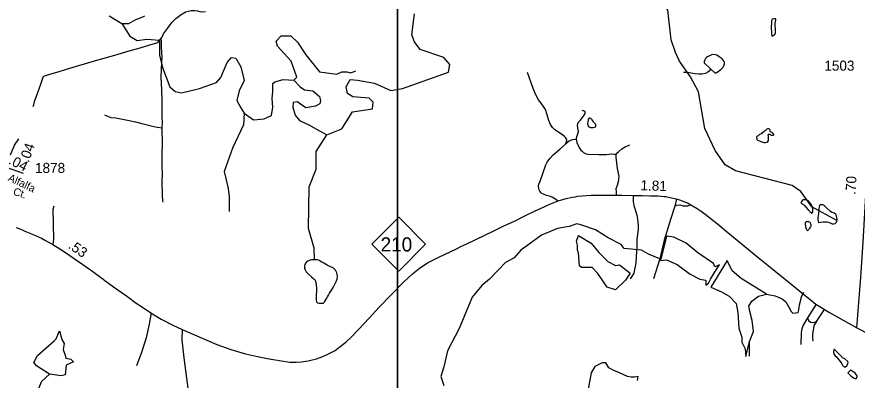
# Model space of a CAD drawing. Extents: x 2082433 to 2279600, y 546599 to 755198.
# Drawn here: x 2159193 to 2169582, y 637461 to 641955 of the extents above; entities that cross this region are included whole.
import ezdxf

# ---------------------------------------------------------------- set-up
doc = ezdxf.new("R2010")
doc.units = 0
for name, color, linetype in [('Exist Hydrographic Creek Single Shore', 7, 'Continuous'), ('Exist Hydrographic Misc Water Feature', 7, 'Continuous'), ('Exist Hydrographic Pond Over 1500 Sq Ft', 7, 'Continuous'), ('Exist Road Non-System Type 51', 7, 'Continuous'), ('Exist Road Primary NC Attributed', 7, 'Continuous'), ('Exist Road Primary NC Service Mileage Hundredths English Label', 7, 'Continuous'), ('Exist Road Primary NC Shield CELL', 7, 'Continuous'), ('Exist Road Primary NC Shield Number Label', 7, 'Continuous'), ('Exist Road Secondary Mileage Hundredths English Label', 7, 'Continuous'), ('Exist Road Secondary Type 51 Attributed', 7, 'Continuous'), ('Exist Road Secondary Type 51 Label', 7, 'Continuous'), ('Exist Road Secondary Type 51 Number Label', 7, 'Continuous'), ('Map Preparation Inset Cut Line', 7, 'Continuous')]:
    doc.layers.add(name, color=color, linetype=linetype)

msp = doc.modelspace()

# ---------------------------------------------------------------- linework, layer by layer
at = {"layer": 'Exist Hydrographic Creek Single Shore'}
for points in [[(2160336, 641968), (2160449, 641899), (2160491, 641873), (2160579, 641872), (2160665, 641922), (2160687, 641930), (2160743, 641950), (2160777, 641968)], [(2163026, 640496), (2163209, 640571), (2163341, 640782), (2163591, 640816), (2163598, 640901), (2163548, 640948), (2163348, 640965), (2163281, 641006), (2163264, 641088), (2163313, 641182), (2163406, 641171), (2163616, 641133), (2163816, 641043), (2163959, 641067), (2164529, 641272), (2164545, 641364), (2164470, 641454), (2164178, 641552), (2164111, 641645), (2164077, 641734), (2164109, 641993)], [(2160491, 641873), (2160589, 641715), (2160679, 641662), (2160798, 641677), (2160956, 641667)], [(2160956, 641667), (2160956, 641481), (2160994, 641329), (2161084, 641090), (2161151, 641033), (2161227, 641014), (2161451, 641067), (2161661, 641143), (2161714, 641205), (2161795, 641391), (2161847, 641453), (2161900, 641443), (2161962, 641338), (2162004, 641167), (2161942, 641038), (2161914, 640919), (2161962, 640828), (2162004, 640762)], [(2162619, 641171), (2162653, 641210), (2162586, 641405), (2162414, 641591), (2162400, 641653), (2162462, 641720), (2162581, 641720), (2162662, 641643), (2162767, 641486), (2162934, 641276), (2163149, 641248), (2163211, 641276), (2163277, 641276), (2163315, 641262), (2163354, 641276), (2163382, 641286)], [(2162004, 640762), (2162119, 640680), (2162252, 640695), (2162343, 640733), (2162357, 640838), (2162348, 640943), (2162357, 641033), (2162357, 641129), (2162381, 641152), (2162486, 641181), (2162619, 641171), (2162696, 641090), (2162748, 641052), (2162853, 641038), (2162934, 640971), (2162948, 640919), (2162939, 640881), (2162886, 640852), (2162767, 640828), (2162700, 640876), (2162662, 640905), (2162610, 640895), (2162605, 640838), (2162634, 640738), (2162686, 640671), (2162801, 640619), (2162896, 640566), (2163026, 640496)], [(2162004, 640762), (2161995, 640619), (2161861, 640332), (2161757, 640042), (2161804, 639832), (2161819, 639727), (2161819, 639622), (2161819, 639546)], [(2162874, 638964), (2162867, 639095), (2162799, 639336), (2162805, 639854), (2162895, 640072), (2162894, 640289), (2163026, 640496)], [(2167141, 638961), (2167003, 639022), (2166915, 639070), (2166699, 639092), (2166664, 639141), (2166505, 639224), (2166346, 639321), (2166166, 639383), (2166117, 639396), (2166020, 639361), (2165875, 639339), (2165681, 639255), (2165509, 639132), (2165425, 639070), (2165342, 638973), (2165232, 638916), (2165038, 638709), (2164941, 638634), (2164822, 638489), (2164773, 638370), (2164663, 638101), (2164518, 637823), (2164471, 637625), (2164436, 637506), (2164471, 637396)], [(2168459, 638524), (2168568, 638504), (2168653, 638468), (2168698, 638431), (2168748, 638343), (2168762, 638316), (2168778, 638300), (2168787, 638291), (2168820, 638294), (2168850, 638300), (2168859, 638330), (2168868, 638394), (2168896, 638503), (2168923, 638550)], [(2159596, 637537), (2159499, 637444), (2159441, 637308), (2159415, 637237), (2159402, 637153)]]:
    msp.add_lwpolyline(points, dxfattribs=at)
at = {"layer": 'Exist Hydrographic Misc Water Feature'}
for points in [[(2167335, 641514), (2167284, 641669), (2167241, 642037), (2167131, 642227), (2166779, 642660), (2166745, 642759), (2166727, 643015), (2166559, 643226), (2166458, 643441), (2166423, 643681), (2166413, 643963)], [(2160978, 641691), (2160984, 641699), (2161008, 641744), (2161055, 641810), (2161089, 641858), (2161115, 641890), (2161157, 641936), (2161209, 641972), (2161251, 641999), (2161260, 642005), (2161278, 642017), (2161314, 642025), (2161348, 642035), (2161388, 642034), (2161428, 642030), (2161456, 642022), (2161492, 642018), (2161524, 642022)], [(2168526, 641920), (2168522, 641906), (2168521, 641870), (2168519, 641838), (2168519, 641802), (2168521, 641776), (2168523, 641754), (2168523, 641736), (2168525, 641718), (2168531, 641716), (2168543, 641724), (2168555, 641732), (2168562, 641738), (2168571, 641756), (2168573, 641802), (2168566, 641842), (2168567, 641876), (2168570, 641898), (2168576, 641918), (2168578, 641930), (2168570, 641932), (2168550, 641930), (2168534, 641926), (2168526, 641920)], [(2159393, 640847), (2159401, 640867), (2159413, 640909), (2159452, 641021), (2159472, 641079), (2159494, 641133), (2159523, 641221), (2159527, 641220), (2159601, 641244), (2159705, 641276), (2159807, 641309), (2160180, 641419), (2160433, 641490), (2160553, 641525), (2160719, 641572), (2160865, 641615), (2160935, 641639)], [(2160935, 641639), (2160947, 641653), (2160966, 641675), (2160978, 641691)], [(2160991, 640584), (2160992, 640656), (2160990, 640706), (2160990, 640770), (2160989, 640852), (2160989, 640916), (2160984, 641052), (2160980, 641129), (2160977, 641208), (2160981, 641302), (2160984, 641394), (2160988, 641451), (2160987, 641513), (2160983, 641581), (2160983, 641601), (2160981, 641651), (2160978, 641691)], [(2169321, 639440), (2169020, 639607), (2168886, 639796), (2168777, 639871), (2168077, 640049), (2167951, 640124), (2167825, 640300), (2167699, 640572), (2167621, 641029), (2167520, 641215), (2167386, 641405), (2167335, 641514)], [(2167768, 641310), (2167824, 641258), (2167844, 641268), (2167876, 641287), (2167884, 641295), (2167902, 641309), (2167914, 641321), (2167924, 641333), (2167934, 641351), (2167942, 641375), (2167942, 641385), (2167937, 641403), (2167911, 641437), (2167875, 641462), (2167845, 641482), (2167829, 641486), (2167795, 641488), (2167781, 641484), (2167763, 641478), (2167741, 641466), (2167719, 641452), (2167707, 641438), (2167699, 641422), (2167692, 641402), (2167690, 641385), (2167768, 641310)], [(2167768, 641310), (2167762, 641296), (2167758, 641288), (2167750, 641282), (2167734, 641270), (2167706, 641256), (2167663, 641245), (2167626, 641245), (2167576, 641251), (2167527, 641259), (2167494, 641266), (2167466, 641266), (2167448, 641266), (2167436, 641266)], [(2160276, 640744), (2160314, 640728), (2160356, 640712), (2160418, 640704), (2160500, 640691), (2160580, 640673), (2160658, 640656), (2160740, 640636), (2160786, 640624), (2160854, 640609), (2160926, 640592), (2160991, 640584)], [(2166304, 640680), (2166292, 640692), (2166284, 640700), (2166278, 640702), (2166272, 640702), (2166266, 640696), (2166258, 640687), (2166254, 640678), (2166250, 640658), (2166249, 640633), (2166250, 640623), (2166255, 640610), (2166257, 640604), (2166269, 640594), (2166283, 640588), (2166300, 640586), (2166319, 640586), (2166335, 640590), (2166346, 640596), (2166351, 640602), (2166350, 640614), (2166349, 640622), (2166340, 640634), (2166328, 640648), (2166322, 640656), (2166312, 640670), (2166304, 640680)], [(2161002, 639664), (2160997, 639678), (2160993, 639750), (2160990, 639916), (2160993, 640024), (2160991, 640100), (2160991, 640222), (2160990, 640298), (2160992, 640352), (2160993, 640450), (2160991, 640510), (2160990, 640560), (2160991, 640584)], [(2168378, 640502), (2168402, 640512), (2168412, 640524), (2168426, 640536), (2168436, 640544), (2168446, 640550), (2168456, 640558), (2168464, 640566), (2168468, 640568), (2168478, 640572), (2168486, 640574), (2168494, 640570), (2168498, 640566), (2168502, 640552), (2168502, 640542), (2168504, 640536), (2168516, 640532), (2168524, 640529), (2168532, 640523), (2168536, 640518), (2168542, 640511), (2168548, 640503), (2168546, 640491), (2168540, 640487), (2168534, 640487), (2168522, 640488), (2168510, 640494), (2168504, 640499), (2168499, 640501), (2168490, 640500), (2168482, 640500), (2168478, 640494), (2168480, 640482), (2168483, 640469), (2168483, 640448), (2168481, 640426), (2168469, 640406), (2168459, 640402), (2168443, 640396), (2168431, 640398), (2168393, 640410), (2168365, 640420), (2168355, 640424), (2168351, 640428), (2168345, 640442), (2168341, 640462), (2168342, 640471), (2168346, 640479), (2168355, 640483), (2168360, 640488), (2168370, 640494), (2168378, 640502)], [(2168899, 639677), (2168895, 639671), (2168891, 639661), (2168887, 639649), (2168905, 639641), (2168919, 639633), (2168929, 639623), (2168939, 639611), (2168945, 639605), (2168951, 639599), (2168977, 639570), (2168993, 639550), (2168997, 639543), (2169004, 639538), (2169012, 639532), (2169017, 639528), (2169022, 639528), (2169026, 639532), (2169032, 639542), (2169033, 639560), (2169033, 639578), (2169029, 639598), (2169023, 639618), (2169013, 639638), (2169005, 639648), (2168991, 639665), (2168979, 639677), (2168967, 639685), (2168955, 639691), (2168937, 639693), (2168926, 639693), (2168919, 639693), (2168913, 639693), (2168907, 639687), (2168899, 639677)], [(2169243, 639555), (2169207, 639589), (2169173, 639621), (2169159, 639629), (2169139, 639632), (2169125, 639630), (2169117, 639622), (2169111, 639606), (2169109, 639580), (2169109, 639564), (2169104, 639522), (2169098, 639498), (2169096, 639476), (2169094, 639446), (2169098, 639430), (2169102, 639416), (2169108, 639410), (2169132, 639414), (2169162, 639420), (2169196, 639421), (2169210, 639419), (2169228, 639415), (2169254, 639405), (2169274, 639397), (2169292, 639397), (2169310, 639399), (2169326, 639414), (2169334, 639446), (2169332, 639473), (2169327, 639496), (2169318, 639511), (2169297, 639525), (2169271, 639537), (2169251, 639547), (2169247, 639551), (2169243, 639555)], [(2168942, 639384), (2168942, 639395), (2168942, 639403), (2168944, 639413), (2168946, 639419), (2168950, 639421), (2168954, 639423), (2168966, 639425), (2168970, 639426), (2168980, 639424), (2168990, 639420), (2168996, 639414), (2169005, 639400), (2169009, 639388), (2169010, 639378), (2169009, 639366), (2169003, 639356), (2168993, 639340), (2168983, 639325), (2168977, 639317), (2168969, 639308), (2168963, 639313), (2168955, 639331), (2168951, 639341), (2168948, 639351), (2168945, 639369), (2168942, 639384)], [(2168247, 637943), (2168248, 637759)], [(2169398, 637745), (2169377, 637766), (2169344, 637798), (2169319, 637824), (2169313, 637830), (2169309, 637834), (2169301, 637840), (2169297, 637842), (2169293, 637842), (2169291, 637838), (2169289, 637822), (2169287, 637810), (2169295, 637788), (2169311, 637764), (2169326, 637750), (2169339, 637732), (2169356, 637714), (2169376, 637688), (2169390, 637665), (2169406, 637639), (2169412, 637633), (2169420, 637627), (2169438, 637627), (2169452, 637639), (2169468, 637669), (2169472, 637681), (2169464, 637693), (2169430, 637725), (2169402, 637738), (2169398, 637745)], [(2169534, 637563), (2169519, 637573), (2169508, 637581), (2169500, 637587), (2169479, 637563), (2169467, 637551), (2169487, 637531), (2169505, 637517), (2169525, 637499), (2169543, 637488), (2169563, 637478), (2169571, 637482), (2169581, 637498), (2169581, 637516), (2169569, 637534), (2169558, 637548), (2169542, 637559), (2169534, 637563)]]:
    msp.add_lwpolyline(points, dxfattribs=at)
at = {"layer": 'Exist Hydrographic Pond Over 1500 Sq Ft'}
for points in [[(2166137, 639251), (2166291, 639158), (2166388, 639039), (2166498, 638929), (2166595, 638881), (2166644, 638890), (2166776, 638784), (2166719, 638700), (2166595, 638577), (2166490, 638612), (2166375, 638779), (2166305, 638854), (2166269, 638854), (2166172, 638854), (2166150, 638876), (2166137, 639035), (2166124, 639070), (2166124, 639132), (2166111, 639180)], [(2167225, 639242), (2167151, 638942), (2167225, 638951), (2167358, 638894), (2167516, 638771), (2167635, 638709), (2167710, 638700), (2167710, 638660), (2167710, 638638), (2167745, 638660), (2167767, 638709), (2167781, 638731), (2167816, 638793), (2167878, 638890), (2167820, 638863), (2167807, 638903), (2167613, 639035), (2167468, 639154), (2167314, 639229)], [(2167975, 638942), (2167772, 638612), (2167904, 638555), (2168001, 638502), (2168085, 638409), (2168107, 638299), (2168120, 638105), (2168155, 637995), (2168155, 637933), (2168195, 637850), (2168204, 637753), (2168252, 637942), (2168301, 638065), (2168283, 638198), (2168257, 638295), (2168243, 638378), (2168279, 638440), (2168362, 638502), (2168459, 638524), (2168340, 638599), (2168146, 638718), (2168036, 638815)], [(2159437, 637638), (2159402, 637682), (2159450, 637766), (2159653, 637947), (2159679, 637973), (2159719, 638070), (2159750, 637964), (2159776, 637916), (2159767, 637841), (2159789, 637770), (2159798, 637735), (2159860, 637722), (2159895, 637687), (2159803, 637647), (2159789, 637528), (2159741, 637515), (2159596, 637537)]]:
    msp.add_lwpolyline(points, close=True, dxfattribs=at)
for points in [[(2162850, 638950), (2162837, 638948), (2162818, 638944), (2162810, 638942), (2162790, 638934), (2162774, 638922), (2162764, 638911), (2162754, 638893), (2162750, 638875), (2162748, 638859), (2162751, 638847), (2162756, 638825), (2162770, 638801), (2162794, 638776), (2162835, 638740), (2162863, 638714), (2162879, 638698), (2162889, 638670), (2162895, 638642), (2162898, 638600), (2162893, 638474), (2162892, 638459), (2162892, 638448), (2162899, 638430), (2162902, 638425), (2162908, 638420), (2162929, 638416), (2162956, 638415), (2162977, 638415), (2162983, 638415), (2162988, 638421), (2162996, 638429), (2163005, 638441), (2163016, 638463), (2163033, 638491), (2163046, 638515), (2163060, 638539), (2163090, 638589), (2163111, 638626), (2163143, 638690), (2163151, 638710), (2163155, 638720), (2163159, 638736), (2163159, 638746), (2163154, 638766), (2163147, 638788), (2163131, 638822), (2163102, 638849), (2163072, 638865), (2163030, 638885), (2162988, 638909), (2162964, 638923), (2162930, 638940), (2162908, 638948), (2162888, 638952), (2162862, 638950), (2162854, 638950), (2162850, 638950)], [(2166864, 637457), (2166873, 637506), (2166829, 637497), (2166789, 637497), (2166741, 637506), (2166644, 637554), (2166573, 637581), (2166512, 637616), (2166476, 637678), (2166428, 637678), (2166340, 637629), (2166291, 637554), (2166256, 637352)]]:
    msp.add_lwpolyline(points, dxfattribs=at)
at = {"layer": 'Exist Road Non-System Type 51'}
for p, q in [((2167348, 639704), (2167327, 639614)), ((2169076, 638401), (2168968, 638231))]:
    msp.add_line(p, q, dxfattribs=at)
for points in [[(2165986, 640391), (2165991, 640430), (2165985, 640449), (2165977, 640463), (2165964, 640477), (2165937, 640496), (2165845, 640557), (2165816, 640586), (2165792, 640624), (2165770, 640674), (2165751, 640745), (2165728, 640810), (2165704, 640847), (2165673, 640886), (2165641, 640929), (2165611, 640989), (2165578, 641069), (2165507, 641266)], [(2166108, 640442), (2166121, 640483), (2166128, 640508), (2166135, 640538), (2166126, 640609), (2166128, 640636), (2166133, 640648), (2166163, 640679), (2166207, 640738), (2166217, 640761), (2166217, 640782), (2166208, 640790), (2166183, 640798)], [(2165883, 639678), (2165847, 639702), (2165821, 639721), (2165792, 639732), (2165741, 639744), (2165704, 639760), (2165685, 639769), (2165672, 639783), (2165660, 639798), (2165650, 639816), (2165645, 639834), (2165644, 639864), (2165648, 639884), (2165663, 639924), (2165733, 640124), (2165749, 640159), (2165780, 640202), (2165823, 640248), (2165906, 640317), (2165976, 640379), (2165986, 640391)], [(2165986, 640391), (2166022, 640420), (2166042, 640431), (2166065, 640440), (2166108, 640442)], [(2166108, 640442), (2166116, 640400), (2166131, 640362), (2166151, 640328), (2166165, 640308), (2166180, 640292), (2166199, 640279), (2166214, 640268), (2166232, 640261), (2166258, 640256), (2166388, 640252), (2166484, 640254), (2166550, 640259), (2166579, 640255), (2166600, 640249)], [(2166600, 640249), (2166611, 640267), (2166632, 640287), (2166674, 640322), (2166713, 640347), (2166770, 640371)], [(2166600, 640249), (2166599, 640220), (2166615, 640079), (2166634, 639983), (2166633, 639945), (2166628, 639914), (2166614, 639869), (2166600, 639830), (2166601, 639795), (2166601, 639749)], [(2166813, 639746), (2166813, 639671), (2166821, 639623), (2166836, 639572), (2166857, 639503), (2166867, 639451), (2166874, 639378), (2166873, 639324), (2166858, 639205), (2166857, 639120), (2166850, 638986), (2166844, 638914), (2166838, 638868), (2166829, 638830), (2166820, 638787), (2166801, 638752), (2166776, 638715)], [(2159642, 639138), (2159650, 639207), (2159640, 639575), (2159653, 639619)], [(2167327, 639614), (2167277, 639461), (2167197, 639195), (2167141, 638961), (2167065, 638716)], [(2167327, 639614), (2167353, 639628), (2167388, 639632), (2167432, 639619), (2167460, 639616), (2167490, 639617), (2167513, 639628), (2167520, 639634)], [(2169077, 638186), (2169138, 638272), (2169179, 638334)], [(2160852, 638295), (2160829, 638156), (2160790, 637986), (2160739, 637818), (2160672, 637639)], [(2168968, 638231), (2168915, 638142), (2168898, 638098), (2168891, 638053), (2168885, 637903)], [(2168968, 638231), (2168980, 638200), (2169006, 638181), (2169042, 638177), (2169077, 638186)], [(2169077, 638186), (2169045, 638137), (2169038, 638077), (2169031, 638033), (2169029, 637984), (2169035, 637944)]]:
    msp.add_lwpolyline(points, dxfattribs=at)
at = {"layer": 'Exist Road Primary NC Attributed'}
for points in [[(2161236, 638087), (2161665, 637904), (2161839, 637842), (2162021, 637787), (2162168, 637755), (2162312, 637725), (2162463, 637702), (2162566, 637686), (2162647, 637686), (2162712, 637690), (2162795, 637701), (2162899, 637727), (2162976, 637754), (2163038, 637782), (2163128, 637830), (2163190, 637877), (2163259, 637930), (2163325, 637992), (2163418, 638090), (2163549, 638230), (2163674, 638364), (2163821, 638517), (2163971, 638675), (2164083, 638776), (2164168, 638843), (2164269, 638911), (2164411, 638983), (2164627, 639088), (2164683, 639115), (2164754, 639149), (2165090, 639308), (2165215, 639369), (2165345, 639430), (2165465, 639489), (2165601, 639554), (2165666, 639586), (2165728, 639615), (2165783, 639639), (2165804, 639648), (2165886, 639679), (2165944, 639697), (2165983, 639708), (2166064, 639726), (2166098, 639731), (2166130, 639736), (2166183, 639742), (2166291, 639748), (2166377, 639750), (2166604, 639749), (2166672, 639749), (2166807, 639746), (2166818, 639747), (2166894, 639745), (2166925, 639745), (2167028, 639743), (2167123, 639740), (2167194, 639734), (2167217, 639733), (2167250, 639726), (2167344, 639705), (2167396, 639689), (2167428, 639676), (2167483, 639653), (2167526, 639631), (2167602, 639586), (2167653, 639551), (2167704, 639513), (2167738, 639486), (2167874, 639377), (2167956, 639309), (2168333, 639001), (2168695, 638706), (2168939, 638508), (2168999, 638459), (2169072, 638403), (2169113, 638375), (2169238, 638298), (2169578, 638111)], [(2159184, 639349), (2159250, 639323), (2159292, 639306), (2159393, 639264), (2159470, 639229), (2159496, 639217), (2159549, 639190), (2159638, 639140), (2159726, 639086), (2159784, 639048), (2159850, 639003), (2159956, 638931), (2160007, 638894), (2160132, 638804), (2160259, 638712), (2160281, 638695), (2160388, 638618), (2160549, 638503), (2160670, 638415), (2160745, 638364), (2160851, 638296), (2160979, 638218), (2161003, 638205), (2161121, 638143), (2161236, 638087)], [(2169578, 638111), (2169730, 638029)]]:
    msp.add_lwpolyline(points, dxfattribs=at)
at = {"layer": 'Exist Road Primary NC Shield CELL'}
msp.add_lwpolyline([(2163581, 639143), (2163914, 639476), (2164247, 639143), (2163914, 638810)], close=True, dxfattribs=at)
at = {"layer": 'Exist Road Secondary Type 51 Attributed'}
msp.add_line((2159061, 640094), (2159270, 640022), dxfattribs=at)
for points in [[(2169578, 638111), (2169625, 638734), (2169656, 639170), (2169692, 639819), (2169705, 640184), (2169731, 640706), (2169755, 641063), (2169790, 641576), (2169804, 641750)], [(2159114, 640248), (2159165, 640367), (2159216, 640447)], [(2161236, 638087), (2161232, 637960), (2161258, 637736), (2161291, 637485), (2161328, 637209), (2161418, 636724), (2161513, 636271), (2161510, 636178), (2161500, 636105), (2161477, 636022), (2161448, 635952), (2161426, 635915), (2161392, 635856), (2161238, 635697), (2160974, 635443), (2160565, 635053), (2160361, 634853), (2160224, 634706)]]:
    msp.add_lwpolyline(points, dxfattribs=at)
at = {"layer": 'Map Preparation Inset Cut Line'}
for points in [[(2115667, 674477), (2179109, 674477), (2179109, 645771), (2163900, 645768), (2163900, 630228), (2103425, 630228), (2103425, 662094)], [(2163900, 645768), (2179109, 645768), (2179109, 630228), (2163900, 630228)]]:
    msp.add_lwpolyline(points, close=True, dxfattribs=at)

# ---------------------------------------------------------------- texts
at = {"layer": 'Exist Road Primary NC Service Mileage Hundredths English Label'}
for s, rotation, p in [('1.81', 357.9782, (2166901, 639811)), ('.53', 325.5845, (2159818, 639101))]:
    msp.add_text(s, height=125, rotation=rotation, dxfattribs=at).set_placement(p)
at = {"layer": 'Exist Road Primary NC Shield Number Label'}
msp.add_text('210', height=175, dxfattribs=at).set_placement((2163690, 639053))
at = {"layer": 'Exist Road Secondary Mileage Hundredths English Label'}
for s, rotation, p in [('.04', 70.1557, (2159339, 640147)), ('.04', 333.4448, (2159081, 640142)), ('.70', 86.7863, (2169561, 639751))]:
    msp.add_text(s, height=125, rotation=rotation, dxfattribs=at).set_placement(p)
at = {"layer": 'Exist Road Secondary Type 51 Label'}
for s, rotation, p in [('Alfalfa', 334.6376, (2159076, 639932)), ('Ct.', 342.064, (2159140, 639756))]:
    msp.add_text(s, height=95, rotation=rotation, dxfattribs=at).set_placement(p)
at = {"layer": 'Exist Road Secondary Type 51 Number Label'}
for s, p in [('1503', (2169176, 641289)), ('1878', (2159418, 640024))]:
    msp.add_text(s, height=125, dxfattribs=at).set_placement(p)

doc.saveas('drawing.dxf')
